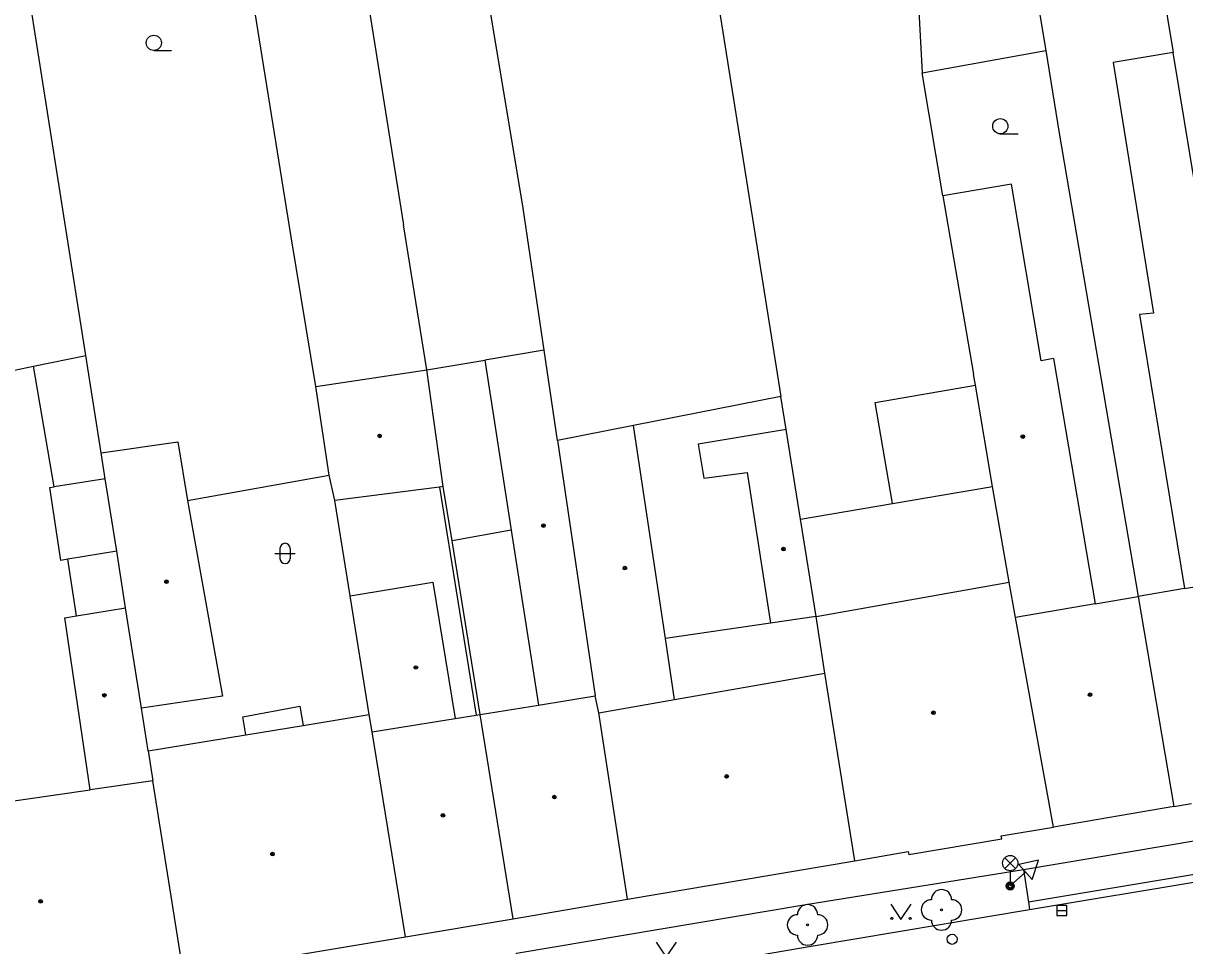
# Model space of a CAD drawing. Extents: x -596229 to -595156, y -1161237 to -1159376.
# Drawn here: x -595527.1 to -595469.8, y -1161207.6 to -1161162.1 of the extents above; entities that cross this region are included whole.
import ezdxf

# ---------------------------------------------------------------- set-up
doc = ezdxf.new("R2010")
doc.units = 0
for name, color, linetype in [('DOP - budovy nerozlisene - VP', 7, 'Continuous'), ('DOP - kresba z DSPS bez souradnic', 7, 'Continuous'), ('DOP - ploty', 7, 'Continuous'), ('DOP - rozhrani ploch obecne', 7, 'Continuous'), ('Level 22', 7, 'Continuous'), ('Level 27', 7, 'Continuous'), ('Level 28', 7, 'Continuous'), ('Level 33', 7, 'Continuous'), ('Level 34', 7, 'Continuous'), ('Level 36', 7, 'Continuous'), ('Level 39', 7, 'Continuous'), ('TM - budovy zdene_ betonove - VP', 7, 'Continuous'), ('TM - chodniky - VP', 7, 'Continuous'), ('TM - komunikace - VP', 7, 'Continuous'), ('TM - letecke snimky - pomocna linie', 7, 'Continuous'), ('TM - rozhrani mezi zpev. plochami mezi sebou - VP', 7, 'Continuous'), ('TM - rozhrani ploch obecne - VP', 7, 'Continuous')]:
    doc.layers.add(name, color=color, linetype=linetype)

msp = doc.modelspace()

# ---------------------------------------------------------------- linework, layer by layer
at = {"layer": 'DOP - budovy nerozlisene - VP'}
for points in [[(-595512.68, -1161180), (-595507.22, -1161179.19)], [(-595506.4, -1161184.93), (-595507.22, -1161179.19)], [(-595512.03, -1161184.38), (-595512.68, -1161180)], [(-595511.75, -1161185.63), (-595512.03, -1161184.38)], [(-595506.59, -1161184.96), (-595511.75, -1161185.63)], [(-595506.4, -1161184.93), (-595506.59, -1161184.96)]]:
    msp.add_lwpolyline(points, dxfattribs=at)
at = {"layer": 'DOP - kresba z DSPS bez souradnic'}
for points in [[(-595525.59, -1161184.95), (-595526.62, -1161179)], [(-595523.08, -1161184.55), (-595525.59, -1161184.95)], [(-595525.81, -1161184.98), (-595525.59, -1161184.95)], [(-595525.27, -1161188.59), (-595525.81, -1161184.98)], [(-595506.59, -1161184.96), (-595504.77, -1161196.21)], [(-595484.24, -1161185.77), (-595479.3, -1161184.93)], [(-595524.93, -1161188.51), (-595525.27, -1161188.59)], [(-595522.51, -1161188.13), (-595524.93, -1161188.51)], [(-595524.49, -1161191.32), (-595524.93, -1161188.51)]]:
    msp.add_lwpolyline(points, dxfattribs=at)
at = {"layer": 'DOP - ploty'}
for points in [[(-595498.42, -1161126.07), (-595489.74, -1161180.5)], [(-595482.94, -1161161.5), (-595482.78, -1161164.54)]]:
    msp.add_lwpolyline(points, dxfattribs=at)
at = {"layer": 'DOP - rozhrani ploch obecne'}
for points in [[(-595502.46, -1161171.21), (-595509.7, -1161127.79)], [(-595515.28, -1161128.6), (-595508.36, -1161172.04)], [(-595513.9, -1161172.63), (-595518.53, -1161143.87)], [(-595524.03, -1161178.47), (-595529.23, -1161145.58)], [(-595477.51, -1161158.43), (-595476.68, -1161163.43)], [(-595470.96, -1161160.04), (-595470.39, -1161163.53)], [(-595482.78, -1161164.54), (-595476.68, -1161163.43)], [(-595476.68, -1161163.43), (-595476.01, -1161167.52)], [(-595481.75, -1161170.61), (-595482.78, -1161164.54)], [(-595476.01, -1161167.52), (-595472.12, -1161190.36)], [(-595501.43, -1161178.21), (-595502.46, -1161171.21)], [(-595507.22, -1161179.19), (-595508.36, -1161172.04)], [(-595512.68, -1161180), (-595513.9, -1161172.63)], [(-595526.62, -1161179), (-595524.03, -1161178.47)], [(-595523.28, -1161183.27), (-595524.03, -1161178.47)], [(-595530.07, -1161179.72), (-595526.62, -1161179)], [(-595485.09, -1161180.79), (-595480.15, -1161179.94)], [(-595489.74, -1161180.5), (-595497.02, -1161181.93)], [(-595489.48, -1161182.13), (-595489.74, -1161180.5)], [(-595484.24, -1161185.77), (-595485.09, -1161180.79)], [(-595519.02, -1161185.62), (-595512.03, -1161184.38)], [(-595505.96, -1161187.62), (-595506.4, -1161184.93)], [(-595510.99, -1161190.32), (-595511.75, -1161185.63)], [(-595488.77, -1161186.54), (-595484.24, -1161185.77)], [(-595504.58, -1161196.18), (-595505.96, -1161187.62)]]:
    msp.add_lwpolyline(points, dxfattribs=at)
at = {"layer": 'Level 22'}
for centre in [(-595481.82, -1161205.81), (-595488.43, -1161206.55)]:
    msp.add_circle(centre, 0.05, dxfattribs=at)
for centre, start, end in [((-595481.82, -1161205.31), 0, 180), ((-595488.43, -1161206.05), 0, 180), ((-595482.32, -1161205.81), 90, 270), ((-595481.32, -1161205.81), 270, 90), ((-595488.93, -1161206.55), 90, 270), ((-595487.93, -1161206.55), 270, 90), ((-595481.82, -1161206.31), 180, 0), ((-595488.43, -1161207.05), 180, 0)]:
    msp.add_arc(centre, 0.5, start, end, dxfattribs=at)
at = {"layer": 'Level 27'}
msp.add_line((-595476.13, -1161205.84), (-595475.63, -1161205.84), dxfattribs=at)
msp.add_lwpolyline([(-595476.13, -1161206.09), (-595475.63, -1161206.09), (-595475.63, -1161205.59), (-595476.13, -1161205.59)], close=True, dxfattribs=at)
at = {"layer": 'Level 28'}
msp.add_circle((-595481.3, -1161207.26), 0.25, dxfattribs=at)
at = {"layer": 'Level 33'}
for p, q in [((-595478.695, -1161203.77), (-595478.165, -1161203.24)), ((-595478.695, -1161203.24), (-595478.165, -1161203.77)), ((-595478.43, -1161203.88), (-595478.43, -1161204.63))]:
    msp.add_line(p, q, dxfattribs=at)
for centre, radius in [((-595478.43, -1161203.505), 0.375), ((-595478.43, -1161204.63), 0.2), ((-595478.43, -1161204.63), 0.145), ((-595478.43, -1161204.63), 0.0876)]:
    msp.add_circle(centre, radius, dxfattribs=at)
at = {"layer": 'Level 34'}
msp.add_line((-595477.677, -1161203.944), (-595478.43, -1161204.63), dxfattribs=at)
msp.add_lwpolyline([(-595478.014, -1161203.575), (-595477.341, -1161204.314), (-595477.037, -1161203.361)], close=True, dxfattribs=at)
at = {"layer": 'Level 36'}
for p, q in [((-595520.68, -1161163.435), (-595519.805, -1161163.435)), ((-595478.92, -1161167.545), (-595478.045, -1161167.545)), ((-595514.456, -1161187.986), (-595514.456, -1161188.486)), ((-595513.956, -1161187.986), (-595513.956, -1161188.486)), ((-595514.706, -1161188.236), (-595513.706, -1161188.236))]:
    msp.add_line(p, q, dxfattribs=at)
for points in [[(-595484.32, -1161205.53), (-595483.82, -1161206.28), (-595483.32, -1161205.53)], [(-595495.9, -1161207.4), (-595495.4, -1161208.15), (-595494.9, -1161207.4)]]:
    msp.add_lwpolyline(points, dxfattribs=at)
for centre, radius in [((-595520.68, -1161163.06), 0.375), ((-595478.92, -1161167.17), 0.375), ((-595484.27, -1161206.23), 0.05), ((-595483.371, -1161206.23), 0.05)]:
    msp.add_circle(centre, radius, dxfattribs=at)
for centre, start, end in [((-595514.206, -1161187.986), 0, 180), ((-595514.206, -1161188.486), 180, 0)]:
    msp.add_arc(centre, 0.25, start, end, dxfattribs=at)
at = {"layer": 'Level 39'}
for centre, radius in [((-595509.54, -1161182.44), 0.09), ((-595509.54, -1161182.44), 0.0398), ((-595477.81, -1161182.47), 0.09), ((-595477.81, -1161182.47), 0.0398), ((-595501.46, -1161186.86), 0.09), ((-595501.46, -1161186.86), 0.0398), ((-595489.62, -1161188.02), 0.09), ((-595489.62, -1161188.02), 0.0398), ((-595497.44, -1161188.96), 0.09), ((-595497.44, -1161188.96), 0.0398), ((-595520.06, -1161189.63), 0.09), ((-595520.06, -1161189.63), 0.0398), ((-595507.75, -1161193.86), 0.09), ((-595507.75, -1161193.86), 0.0398), ((-595523.12, -1161195.23), 0.09), ((-595523.12, -1161195.23), 0.0398), ((-595474.49, -1161195.2), 0.09), ((-595474.49, -1161195.2), 0.0398), ((-595482.22, -1161196.09), 0.09), ((-595482.22, -1161196.09), 0.0398), ((-595492.42, -1161199.23), 0.09), ((-595492.42, -1161199.23), 0.0398), ((-595500.92, -1161200.25), 0.09), ((-595500.92, -1161200.25), 0.0398), ((-595506.42, -1161201.15), 0.09), ((-595506.42, -1161201.15), 0.0398), ((-595514.83, -1161203.06), 0.09), ((-595514.83, -1161203.06), 0.0398), ((-595526.27, -1161205.39), 0.09), ((-595526.27, -1161205.39), 0.0398)]:
    msp.add_circle(centre, radius, dxfattribs=at)
at = {"layer": 'TM - budovy zdene_ betonove - VP'}
for points in [[(-595470.39, -1161163.53), (-595473.35, -1161164.03)], [(-595469.29, -1161170.2), (-595470.39, -1161163.53)], [(-595473.35, -1161164.03), (-595471.37, -1161176.39)], [(-595478.36, -1161170.03), (-595481.75, -1161170.61)], [(-595476.9, -1161178.74), (-595478.36, -1161170.03)], [(-595481.75, -1161170.61), (-595480.24, -1161179.39)], [(-595471.37, -1161176.39), (-595472.06, -1161176.45)], [(-595472.06, -1161176.45), (-595469.84, -1161189.97)], [(-595501.43, -1161178.21), (-595504.35, -1161178.71)], [(-595500.77, -1161182.67), (-595501.43, -1161178.21)], [(-595504.35, -1161178.71), (-595503.05, -1161187.08)], [(-595476.3, -1161178.62), (-595476.9, -1161178.74)], [(-595476.3, -1161178.62), (-595474.24, -1161190.72)], [(-595480.15, -1161179.94), (-595480.24, -1161179.39)], [(-595479.3, -1161184.93), (-595480.15, -1161179.94)], [(-595497.02, -1161181.93), (-595500.77, -1161182.67)], [(-595495.44, -1161192.43), (-595497.02, -1161181.93)], [(-595489.48, -1161182.13), (-595493.83, -1161182.84)], [(-595488.77, -1161186.54), (-595489.48, -1161182.13)], [(-595523.28, -1161183.27), (-595519.5, -1161182.73)], [(-595519.5, -1161182.73), (-595519.02, -1161185.62)], [(-595500.77, -1161182.67), (-595498.91, -1161195.26)], [(-595523.08, -1161184.55), (-595523.28, -1161183.27)], [(-595493.83, -1161182.84), (-595493.54, -1161184.53)], [(-595522.51, -1161188.13), (-595523.08, -1161184.55)], [(-595493.54, -1161184.53), (-595491.41, -1161184.24)], [(-595491.41, -1161184.24), (-595490.25, -1161191.68)], [(-595478.49, -1161189.65), (-595479.3, -1161184.93)], [(-595519.02, -1161185.62), (-595517.29, -1161195.27)], [(-595488.01, -1161191.35), (-595488.77, -1161186.54)], [(-595503.05, -1161187.08), (-595501.7, -1161195.72)], [(-595522.07, -1161190.92), (-595522.51, -1161188.13)], [(-595510.99, -1161190.32), (-595506.91, -1161189.65)], [(-595506.91, -1161189.65), (-595505.81, -1161196.38)], [(-595488.01, -1161191.35), (-595478.49, -1161189.65)], [(-595478.17, -1161191.39), (-595478.49, -1161189.65)], [(-595469.84, -1161189.97), (-595466.17, -1161189.35)], [(-595469.84, -1161189.97), (-595472.12, -1161190.36)], [(-595510.05, -1161196.18), (-595510.99, -1161190.32)], [(-595474.24, -1161190.72), (-595478.17, -1161191.39)], [(-595474.24, -1161190.72), (-595472.12, -1161190.36)], [(-595472.12, -1161190.36), (-595470.36, -1161200.72)], [(-595525.07, -1161191.41), (-595524.49, -1161191.32)], [(-595523.82, -1161199.89), (-595525.07, -1161191.41)], [(-595524.49, -1161191.32), (-595522.07, -1161190.92)], [(-595521.29, -1161195.87), (-595522.07, -1161190.92)], [(-595487.58, -1161194.14), (-595488.01, -1161191.35)], [(-595476.29, -1161201.73), (-595478.17, -1161191.39)], [(-595494.99, -1161195.44), (-595495.44, -1161192.43)], [(-595489.81, -1161194.53), (-595487.58, -1161194.14)], [(-595486.09, -1161203.39), (-595487.58, -1161194.14)], [(-595494.99, -1161195.44), (-595489.81, -1161194.53)], [(-595517.29, -1161195.27), (-595521.29, -1161195.87)], [(-595501.7, -1161195.72), (-595498.91, -1161195.26)], [(-595498.72, -1161196.1), (-595498.91, -1161195.26)], [(-595498.72, -1161196.1), (-595494.99, -1161195.44)], [(-595520.96, -1161197.97), (-595521.29, -1161195.87)], [(-595504.58, -1161196.18), (-595501.7, -1161195.72)], [(-595513.32, -1161196.72), (-595510.05, -1161196.18)], [(-595509.91, -1161197.04), (-595510.05, -1161196.18)], [(-595509.91, -1161197.04), (-595505.81, -1161196.38)], [(-595505.81, -1161196.38), (-595504.77, -1161196.21)], [(-595504.77, -1161196.21), (-595504.58, -1161196.18)], [(-595502.95, -1161206.25), (-595504.58, -1161196.18)], [(-595497.31, -1161205.29), (-595498.72, -1161196.1)], [(-595516.14, -1161197.18), (-595513.32, -1161196.72)], [(-595508.26, -1161207.14), (-595509.91, -1161197.04)], [(-595520.96, -1161197.97), (-595516.14, -1161197.18)], [(-595520.96, -1161197.97), (-595520.73, -1161199.44)], [(-595520.73, -1161199.44), (-595523.82, -1161199.89)], [(-595519.22, -1161208.97), (-595520.73, -1161199.44)], [(-595528.74, -1161200.6), (-595523.82, -1161199.89)], [(-595470.36, -1161200.72), (-595469.49, -1161200.57)], [(-595470.36, -1161200.72), (-595476.29, -1161201.73)], [(-595478.88, -1161202.16), (-595476.29, -1161201.73)], [(-595483.44, -1161203.08), (-595478.85, -1161202.31)], [(-595478.85, -1161202.31), (-595478.88, -1161202.16)], [(-595497.31, -1161205.29), (-595486.09, -1161203.39)], [(-595486.09, -1161203.39), (-595483.46, -1161202.94)], [(-595483.46, -1161202.94), (-595483.44, -1161203.08)], [(-595502.95, -1161206.25), (-595497.31, -1161205.29)], [(-595508.26, -1161207.14), (-595502.95, -1161206.25)], [(-595519.22, -1161208.97), (-595508.26, -1161207.14)]]:
    msp.add_lwpolyline(points, dxfattribs=at)
at = {"layer": 'TM - chodniky - VP'}
msp.add_lwpolyline([(-595502.36, -1161209.99), (-595502.79, -1161207.94), (-595488.51, -1161205.54), (-595477.78, -1161203.82)], dxfattribs=at)
at = {"layer": 'TM - komunikace - VP'}
for points in [[(-595477.78, -1161203.82), (-595469.17, -1161202.37)], [(-595477.78, -1161203.82), (-595477.53, -1161205.43)], [(-595477.53, -1161205.43), (-595477.48, -1161205.8)], [(-595493.83, -1161208.55), (-595488.25, -1161207.6), (-595477.48, -1161205.8)]]:
    msp.add_lwpolyline(points, dxfattribs=at)
at = {"layer": 'TM - letecke snimky - pomocna linie'}
for points in [[(-595507.22, -1161179.19), (-595504.35, -1161178.71)], [(-595503.05, -1161187.08), (-595505.96, -1161187.62)], [(-595488.01, -1161191.35), (-595490.25, -1161191.68)], [(-595490.25, -1161191.68), (-595495.44, -1161192.43)]]:
    msp.add_lwpolyline(points, dxfattribs=at)
at = {"layer": 'TM - rozhrani mezi zpev. plochami mezi sebou - VP'}
msp.add_lwpolyline([(-595468.85, -1161203.98), (-595477.53, -1161205.43)], dxfattribs=at)
at = {"layer": 'TM - rozhrani ploch obecne - VP'}
for points in [[(-595516.14, -1161197.18), (-595516.29, -1161196.3), (-595513.48, -1161195.76), (-595513.32, -1161196.72)], [(-595477.48, -1161205.8), (-595468.78, -1161204.34)]]:
    msp.add_lwpolyline(points, dxfattribs=at)

doc.saveas('drawing.dxf')
